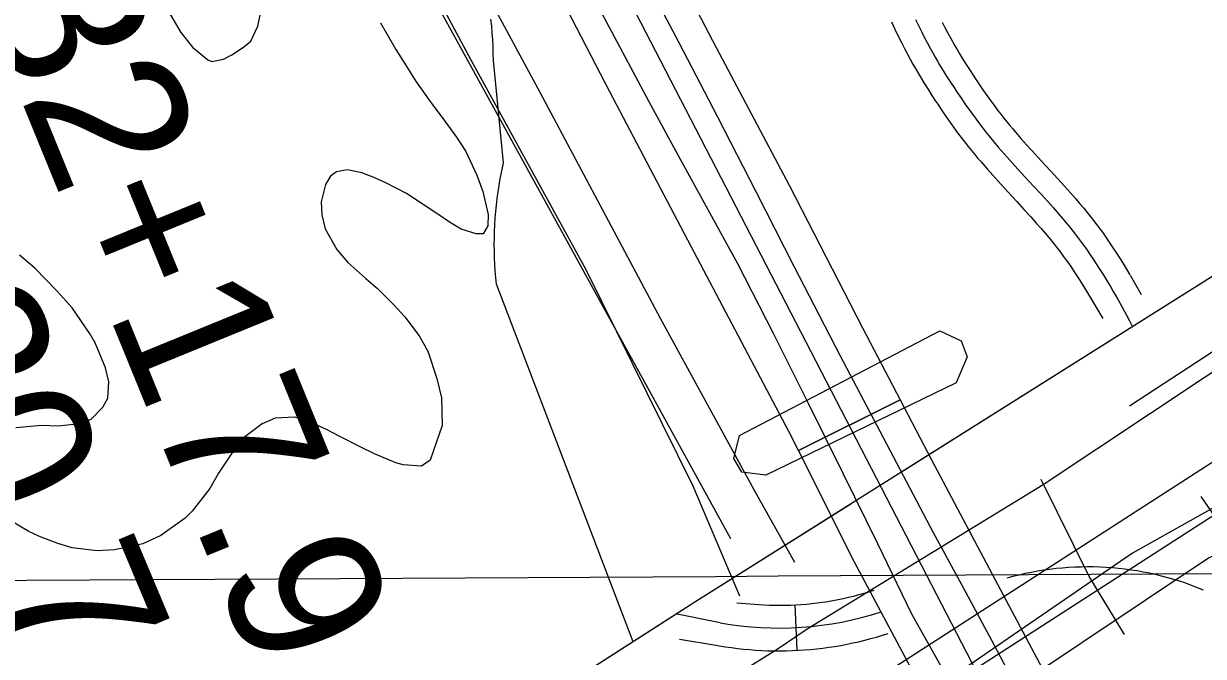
# Model space of a CAD drawing. Extents: x 3477039 to 3515015, y 546746 to 572297.
# Drawn here: x 3488491 to 3489268, y 564220 to 564636 of the extents above; entities that cross this region are included whole.
import ezdxf

# ---------------------------------------------------------------- set-up
doc = ezdxf.new("R2010")
doc.units = 0
for name, color, linetype in [('V-BRDG-OTLN', 7, 'Continuous'), ('V-CHAN-DOCK', 7, 'Continuous'), ('V-FLOD-BASE', 7, 'Continuous'), ('V-GRID-MAJR', 7, 'Continuous'), ('V-LEVE-TOET', 7, 'Continuous'), ('V-ROAD-CNTR', 7, 'Continuous'), ('V-SITE-VEGE', 7, 'Continuous'), ('V-SURV-IDEN', 7, 'Continuous'), ('V-SURV-LINE', 7, 'Continuous'), ('V-TOPO-SHOR', 7, 'Continuous'), ('V-UTIL-LINE', 7, 'Continuous')]:
    doc.layers.add(name, color=color, linetype=linetype)

msp = doc.modelspace()

# ---------------------------------------------------------------- linework, layer by layer
at = {"layer": 'V-BRDG-OTLN'}
for points in [[(3491569.52, 559533.53), (3491002.77, 560620.02), (3490594.76, 561392.25), (3490240.15, 562070.49), (3489765.92, 562976.23), (3489125.06, 564197.07), (3488755.5, 564911.62), (3488227.83, 565911.35), (3488087.81, 566206.43), (3488012.66, 566378.61), (3487979.37, 566462.32), (3487970.96, 566480.14)], [(3488482.46, 565510.01), (3488534.28, 565409.48), (3488592.97, 565297.04), (3488637.11, 565213.26), (3488679.93, 565129.49), (3488736.93, 565021.9), (3488789.62, 564920.92), (3488839.35, 564828.75), (3488890.31, 564729.11), (3488946.86, 564620.64), (3488995.29, 564529.8), (3489043.26, 564436.33), (3489067.98, 564389.05), (3489001, 564355.56), (3488994.68, 564368.11), (3488930.4, 564489.82), (3488876.84, 564591.68), (3488793.32, 564753.05), (3488727.77, 564878.28), (3488658.34, 565009.25), (3488608.64, 565104.49), (3488554.25, 565209.43), (3488513.54, 565287.47), (3488465.16, 565381.82)]]:
    msp.add_lwpolyline(points, dxfattribs=at)
msp.add_lwpolyline([(3489001, 564355.56), (3489067.98, 564389.05), (3489088.67, 564349.47), (3489134.1, 564263.92), (3489191.1, 564156.76), (3489239.53, 564065.04), (3489367.66, 563822.94), (3489425.06, 563712.71), (3489425.5, 563711.87), (3489359.73, 563673.76), (3489285.21, 563817.35), (3489223.07, 563934.65), (3489168.23, 564039.16), (3489088.93, 564186.89), (3489037.92, 564282.15)], close=True, dxfattribs=at)
at = {"layer": 'V-CHAN-DOCK'}
msp.add_lwpolyline([(3488979.59, 564339.49), (3488963.76, 564341.44), (3488958.58, 564350.31), (3488962.29, 564365.53), (3489094.06, 564434.44), (3489108.08, 564427.81), (3489112.06, 564417.19), (3489104.81, 564400.25)], close=True, dxfattribs=at)
at = {"layer": 'V-FLOD-BASE'}
msp.add_lwpolyline([(3490349.72, 564934.62), (3490243.09, 564888.42), (3490214.81, 564876.45), (3490159.88, 564840.77), (3490055.39, 564776.96), (3489940.89, 564710.33), (3489786.33, 564626.02), (3489645.37, 564550.93), (3489592.27, 564521.67), (3489506.07, 564468.19), (3489376.13, 564384.76), (3489280.43, 564321.43), (3489220.84, 564288.14), (3489049.48, 564170.62), (3488869.92, 564054.37), (3488692.76, 563942.2), (3488565.15, 563856.39), (3488398.07, 563754.06), (3488328.37, 563709.18)], dxfattribs=at)
at = {"layer": 'V-GRID-MAJR'}
msp.add_spline([(3481202.02, 564229.25), (3486474.82, 564258.78), (3491747.62, 564289.07), (3497020.42, 564320.13), (3502293.21, 564351.96), (3507565.99, 564384.55), (3512838.77, 564417.92)], degree=3, dxfattribs=at)
at = {"layer": 'V-LEVE-TOET'}
for points in [[(3488987.83, 564225.47), (3489006.87, 564238.41), (3489162.14, 564333.26), (3489303.33, 564427.11), (3489485.84, 564545.08), (3489635.26, 564641.18), (3489803.33, 564728.26), (3489973.88, 564826.45), (3490127.94, 564918.39), (3490282.97, 564992.73), (3490383.11, 565035.49)], [(3488430.97, 563741.71), (3488574.46, 563830.84), (3488661.85, 563886.07), (3488823.68, 563990.22), (3488950.06, 564070.77), (3489103.66, 564173.26), (3489270.86, 564284.97), (3489287.19, 564292.04)], [(3488618.61, 563984.98), (3488674.28, 564017.9), (3488791.36, 564105), (3488928.33, 564188.35), (3488987.83, 564225.47)]]:
    msp.add_lwpolyline(points, dxfattribs=at)
at = {"layer": 'V-ROAD-CNTR'}
for p, q in [((3488984.37, 564432.84), (3489007.47, 564386.83)), ((3488998.59, 564254.13), (3489000.08, 564224.17))]:
    msp.add_line(p, q, dxfattribs=at)
for points in [[(3488118.49, 565945.54), (3488164.91, 565857.07), (3488235.31, 565715.57), (3488297.71, 565591.17), (3488367.1, 565462.57), (3488454.21, 565296.85), (3488502.37, 565206.7), (3488574.61, 565072.7), (3488674.93, 564883.96), (3488760.33, 564722.36), (3488830.86, 564591.41), (3488909.96, 564442.77), (3488971.91, 564329.51), (3488998.43, 564282.1)], [(3488473.96, 565407.62), (3488515.75, 565326.7), (3488557.77, 565245.91), (3488600.01, 565165.24), (3488616.21, 565136.27), (3488632.23, 565107.19), (3488648.05, 565078), (3488663.7, 565048.7), (3488679.15, 565019.31), (3488694.42, 564989.8), (3488709.5, 564960.2), (3488724.39, 564930.5), (3488754.46, 564870.94), (3488784.71, 564811.47), (3488815.17, 564752.11), (3488845.81, 564692.86), (3488864.52, 564656.9), (3488883.44, 564621.05), (3488902.55, 564585.31), (3488921.85, 564549.67), (3488941.36, 564514.15), (3488961.06, 564478.74), (3488984.37, 564432.84)], [(3488962.47, 564259.85), (3488931.68, 564332.3), (3488861.29, 564474.39), (3488785.57, 564612.43), (3488708.17, 564756.95), (3488641.1, 564882.58), (3488581.5, 564996.4), (3488513.29, 565125.57), (3488477.71, 565190.4)], [(3489149.5, 564190.85), (3489129.83, 564227.86), (3489110, 564264.79), (3489090, 564301.61), (3489059.17, 564359.85), (3489028.61, 564418.24), (3488998.31, 564476.77), (3488973.25, 564525.87), (3488947.99, 564574.87), (3488922.54, 564623.77), (3488896.91, 564672.56), (3488869.74, 564723.24), (3488842.82, 564774.05), (3488816.15, 564824.98), (3488789.74, 564876.03), (3488754.03, 564945.14), (3488718.12, 565014.14), (3488682.02, 565083.03), (3488663.2, 565118.05), (3488644.62, 565153.19), (3488626.28, 565188.45)], [(3489874.5, 564860.42), (3489407.69, 564554.58), (3489070.75, 564342.56)], [(3489874.5, 564860.42), (3489407.69, 564554.58), (3489234.64, 564445.69)], [(3488800.3, 564612.3), (3488800.24, 564616.82), (3488800.1, 564621.33), (3488799.87, 564625.84), (3488799.57, 564630.34), (3488799.19, 564634.84), (3488798.73, 564639.33)], [(3489062.35, 564637.58), (3489063.46, 564635.13), (3489064.57, 564632.73), (3489066.72, 564628.21), (3489068.81, 564623.99), (3489070.82, 564620.07), (3489072.74, 564616.43), (3489074.58, 564613.04), (3489076.34, 564609.89), (3489078.02, 564606.95), (3489079.61, 564604.22), (3489081.14, 564601.64), (3489084.01, 564596.92), (3489086.59, 564592.8), (3489088.88, 564589.22), (3489090.92, 564586.1), (3489092.73, 564583.37), (3489095.92, 564578.68), (3489098.36, 564575.14), (3489102.06, 564569.91), (3489105.85, 564564.68), (3489108.17, 564561.55), (3489110.47, 564558.55), (3489112.72, 564555.69), (3489114.92, 564552.96), (3489117.07, 564550.34), (3489119.16, 564547.84), (3489121.22, 564545.43), (3489125.18, 564540.88), (3489128.93, 564536.66), (3489132.46, 564532.76), (3489139.04, 564525.6), (3489144.76, 564519.41), (3489149.71, 564514.04), (3489153.96, 564509.37), (3489157.62, 564505.28), (3489160.76, 564501.7), (3489163.46, 564498.55), (3489165.77, 564495.8), (3489167.77, 564493.37), (3489169.49, 564491.24), (3489170.94, 564489.39), (3489173.51, 564486.07), (3489175.36, 564483.58), (3489176.71, 564481.72), (3489178.72, 564478.87), (3489180.7, 564475.96), (3489182.51, 564473.23), (3489185.93, 564467.97), (3489188.84, 564463.36), (3489191.35, 564459.31), (3489201.49, 564442.55)], [(3489078.15, 564639.1), (3489080.21, 564634.77), (3489082.2, 564630.74), (3489084.12, 564627), (3489085.96, 564623.52), (3489087.72, 564620.28), (3489089.41, 564617.26), (3489091.02, 564614.44), (3489092.54, 564611.82), (3489094, 564609.36), (3489096.78, 564604.79), (3489099.26, 564600.82), (3489101.48, 564597.37), (3489103.45, 564594.35), (3489105.19, 564591.73), (3489108.29, 564587.15), (3489110.66, 564583.74), (3489114.26, 564578.63), (3489117.94, 564573.55), (3489120.15, 564570.58), (3489122.32, 564567.74), (3489124.46, 564565.03), (3489126.55, 564562.42), (3489128.61, 564559.92), (3489130.62, 564557.52), (3489132.59, 564555.21), (3489136.44, 564550.79), (3489140.09, 564546.68), (3489143.54, 564542.87), (3489150.06, 564535.77), (3489155.78, 564529.59), (3489160.77, 564524.17), (3489165.1, 564519.41), (3489168.85, 564515.22), (3489172.09, 564511.53), (3489174.89, 564508.26), (3489177.31, 564505.38), (3489179.4, 564502.84), (3489181.21, 564500.6), (3489182.77, 564498.62), (3489185.46, 564495.12), (3489187.44, 564492.47), (3489188.9, 564490.46), (3489191.06, 564487.41), (3489193.16, 564484.31), (3489195.05, 564481.45), (3489198.55, 564476.06), (3489201.56, 564471.32), (3489204.14, 564467.14), (3489206.37, 564463.46)], [(3489095.6, 564637.49), (3489097.42, 564633.93), (3489099.18, 564630.61), (3489100.86, 564627.51), (3489102.47, 564624.63), (3489104.01, 564621.93), (3489105.48, 564619.41), (3489106.86, 564617.09), (3489109.54, 564612.67), (3489111.94, 564608.85), (3489114.07, 564605.52), (3489115.97, 564602.61), (3489117.64, 564600.09), (3489120.67, 564595.63), (3489122.95, 564592.34), (3489126.46, 564587.36), (3489130.04, 564582.42), (3489132.12, 564579.61), (3489134.17, 564576.94), (3489136.2, 564574.37), (3489138.19, 564571.89), (3489140.15, 564569.5), (3489142.08, 564567.2), (3489143.95, 564565), (3489147.7, 564560.7), (3489151.25, 564556.7), (3489154.63, 564552.97), (3489161.09, 564545.93), (3489166.81, 564539.76), (3489171.83, 564534.3), (3489176.24, 564529.46), (3489180.08, 564525.17), (3489183.42, 564521.36), (3489186.32, 564517.97), (3489188.85, 564514.97), (3489191.03, 564512.31), (3489192.93, 564509.96), (3489194.6, 564507.85), (3489197.42, 564504.18), (3489199.52, 564501.36), (3489201.1, 564499.19), (3489203.39, 564495.95), (3489205.62, 564492.67), (3489207.6, 564489.68), (3489211.18, 564484.16), (3489214.27, 564479.27), (3489216.94, 564474.96), (3489219.2, 564471.22)], [(3488807.05, 564544.8), (3488800.3, 564612.3)], [(3488802.37, 564465.12), (3488801.93, 564469.43), (3488801.57, 564473.76), (3488801.28, 564478.09), (3488801.08, 564482.43), (3488800.95, 564486.77), (3488800.91, 564491.11), (3488800.94, 564495.45), (3488801.06, 564499.79), (3488801.25, 564504.13), (3488801.53, 564508.46), (3488801.89, 564512.79), (3488802.32, 564517.11), (3488802.83, 564521.42), (3488803.43, 564525.72), (3488804.1, 564530.01), (3488804.85, 564534.28), (3488805.68, 564538.54), (3488806.59, 564542.79), (3488807.05, 564544.8)], [(3489219.28, 564471.1), (3489221.22, 564467.82), (3489222.94, 564464.87), (3489226.65, 564458.38)], [(3488892.23, 564229.76), (3488802.37, 564465.12)], [(3489206.37, 564463.46), (3489208.29, 564460.22), (3489209.95, 564457.37), (3489211.38, 564454.87), (3489213.84, 564450.47), (3489215.65, 564447.14), (3489216.99, 564444.63), (3489218.96, 564440.85), (3489220.89, 564437.04)], [(3489234.64, 564445.69), (3489084.52, 564351.23)], [(3489007.47, 564386.83), (3489030.36, 564340.73), (3489053.05, 564294.52), (3489075.53, 564248.22), (3489091.23, 564220.19), (3489106.75, 564192.05), (3489122.08, 564163.81), (3489137.23, 564135.47), (3489152.18, 564107.04), (3489166.94, 564078.5), (3489181.52, 564049.87), (3489195.9, 564021.15), (3489221.98, 563972.42), (3489248.26, 563923.81), (3489274.77, 563875.32), (3489301.48, 563826.95), (3489328.4, 563778.69), (3489358.16, 563719.42), (3489388.12, 563660.25), (3489418.29, 563601.19)], [(3489084.52, 564351.23), (3488932.89, 564255.81), (3488907.76, 564239.71)], [(3489265.87, 564325.34), (3489270.35, 564319.07), (3489274.68, 564312.66), (3489278.88, 564306.12), (3489282.94, 564299.45), (3489286.85, 564292.67), (3489287.19, 564292.04), (3489290.6, 564285.78), (3489299.86, 564272.36), (3489309.3, 564259.07), (3489318.93, 564245.92), (3489328.74, 564232.9), (3489338.74, 564220.03), (3489348.91, 564207.29), (3489359.26, 564194.7), (3489366.65, 564185.32), (3489374.21, 564176.07), (3489381.93, 564166.96), (3489389.81, 564157.99), (3489397.86, 564149.15), (3489406.06, 564140.47), (3489414.42, 564131.93), (3489422.92, 564123.54), (3489431.58, 564115.31)], [(3489035.55, 564320.41), (3488932.89, 564255.81), (3488391.37, 563908.87), (3488009.28, 563654.98), (3487605.67, 563402.87), (3487374.33, 563251.42)], [(3488960.44, 564255.43), (3488974.95, 564254.3), (3488978.41, 564254.1), (3488981.91, 564253.96), (3488985.43, 564253.88), (3488988.93, 564253.85), (3488992.41, 564253.9), (3488995.92, 564254), (3488999.41, 564254.17), (3489002.95, 564254.39), (3489006.42, 564254.67), (3489009.87, 564255.01), (3489013.35, 564255.43), (3489016.85, 564255.89), (3489020.32, 564256.42), (3489023.77, 564257), (3489027.17, 564257.64), (3489030.61, 564258.37), (3489034.06, 564259.13), (3489037.42, 564259.95), (3489040.82, 564260.85), (3489044.24, 564261.8), (3489047.55, 564262.78), (3489050.98, 564263.89)], [(3488949.55, 564242.38), (3488921.28, 564248.01)], [(3488907.76, 564239.71), (3488391.37, 563908.87), (3488009.28, 563654.98), (3487628.13, 563416.9)], [(3488922.85, 564231.56), (3488946.62, 564227.66)], [(3488946.83, 564227.63), (3488948.96, 564227.23), (3488952.94, 564226.59), (3488956.91, 564226.01), (3488960.9, 564225.5), (3488964.91, 564225.04), (3488968.92, 564224.68), (3488972.9, 564224.37), (3488976.94, 564224.13), (3488980.98, 564223.98), (3488984.96, 564223.88), (3488989.01, 564223.85), (3488993.03, 564223.91), (3488997.08, 564224.02), (3489001.09, 564224.22), (3489005.07, 564224.47), (3489009.08, 564224.78), (3489013.15, 564225.18), (3489017.13, 564225.67), (3489021.07, 564226.19), (3489025.08, 564226.8), (3489029.03, 564227.47), (3489033.03, 564228.22), (3489036.97, 564229.05), (3489040.84, 564229.91), (3489044.8, 564230.87), (3489048.7, 564231.9), (3489052.52, 564232.97), (3489056.41, 564234.12), (3489060.17, 564235.33)]]:
    msp.add_lwpolyline(points, dxfattribs=at)
for centre, radius, start, end in [((3489191.77, 564082.58), 196.5, 67.30605, 105.82122), ((3488988.34, 564454.49), 215.63, 259.63747, 288.16629)]:
    msp.add_arc(centre, radius, start, end, dxfattribs=at)
at = {"layer": 'V-SITE-VEGE'}
for points in [[(3488584.31, 564648.17), (3488594.68, 564630.6), (3488602.37, 564621.05), (3488612.47, 564612.59), (3488615.06, 564611.63), (3488622.68, 564613.02), (3488628.09, 564615.93), (3488635.94, 564621.03), (3488640.63, 564624.87), (3488645.2, 564634.84), (3488646.96, 564643.17)], [(3488726.11, 564637.04), (3488736.11, 564619.48), (3488742.85, 564608.65), (3488749.59, 564598.18), (3488759.81, 564583.59), (3488766.57, 564574.79), (3488776.07, 564561.69), (3488782.08, 564552.34), (3488789.5, 564536.86), (3488793.27, 564526.05), (3488796.8, 564510.8), (3488796.72, 564503.38), (3488793.5, 564498.22), (3488789.05, 564498.09), (3488779.07, 564501.17), (3488771.52, 564505.9), (3488764.33, 564510.62), (3488743.17, 564524.79), (3488729.52, 564531.81), (3488721.21, 564535.43), (3488713.64, 564538.3), (3488704.2, 564540.27), (3488697.13, 564538.87), (3488693.21, 564536.13), (3488689.8, 564530.6), (3488686.89, 564519.32), (3488687.34, 564510.78), (3488689.65, 564501.48), (3488697.28, 564487.84), (3488704.41, 564479.23), (3488716.35, 564468.7), (3488724.07, 564462.3), (3488734.89, 564451.41), (3488742.03, 564443.53), (3488751.53, 564430.99), (3488757.16, 564420.91)], [(3488486.08, 564370.84), (3488502.98, 564372.31), (3488513.91, 564371.81), (3488528.03, 564373.32), (3488535.68, 564376.38), (3488543.37, 564384.08), (3488546.6, 564390.17), (3488547.28, 564400.92), (3488544.97, 564410.04), (3488538.12, 564426.44), (3488535.03, 564432.23), (3488522.99, 564449.44), (3488513.29, 564460.5), (3488498.62, 564475.52), (3488488.52, 564484.17)], [(3488757.16, 564420.91), (3488763.08, 564403.03), (3488766.08, 564390.38), (3488766.61, 564372), (3488758.73, 564349.28), (3488752.94, 564345.45), (3488740.89, 564346.15), (3488736.08, 564347.5), (3488722.05, 564353.42), (3488712.64, 564357.98), (3488698.81, 564365.01), (3488690.51, 564369.56), (3488677.96, 564375.27), (3488669.64, 564377.59), (3488656.65, 564376.82), (3488648.07, 564373.21), (3488635.9, 564363.89), (3488629.12, 564355.25), (3488619.49, 564340.7), (3488613.62, 564330.75), (3488602.13, 564315.68), (3488597.43, 564311.09), (3488581.35, 564299.78), (3488569.59, 564294.35), (3488550.99, 564290.3), (3488539.48, 564289.7), (3488523.18, 564291.55), (3488513.75, 564294.45), (3488501.56, 564299.04), (3488494.18, 564302.65), (3488484.23, 564308.52)]]:
    msp.add_lwpolyline(points, dxfattribs=at)
at = {"layer": 'V-SURV-LINE'}
for points in [[(3488692.64, 563973.67), (3489554.46, 564529.18)], [(3489570.71, 564503.96), (3488708.89, 563948.45)]]:
    msp.add_lwpolyline(points, dxfattribs=at)
at = {"layer": 'V-TOPO-SHOR'}
msp.add_line((3488956.59, 564297.5), (3488573.93, 564993.59), dxfattribs=at)
msp.add_lwpolyline([(3489218.99, 564384.97), (3489765.66, 564742.12), (3489936.95, 564855.1), (3490057.22, 564906.12), (3490596.6, 565132.08), (3490709.58, 565172.17)], dxfattribs=at)
at = {"layer": 'V-UTIL-LINE'}
msp.add_lwpolyline([(3489160.56, 564336.7), (3489192.6, 564272.17), (3489215.48, 564234.65)], dxfattribs=at)

# ---------------------------------------------------------------- texts
at = {"layer": 'V-SURV-IDEN'}
for s, rotation, p in [('4232+17.9', 292.22712, (3488404.11, 564794.93)), ('4231+20.7', 292.81519, (3488251.13, 564786.42))]:
    msp.add_text(s, height=100, rotation=rotation, dxfattribs=at).set_placement(p)

doc.saveas('drawing.dxf')
